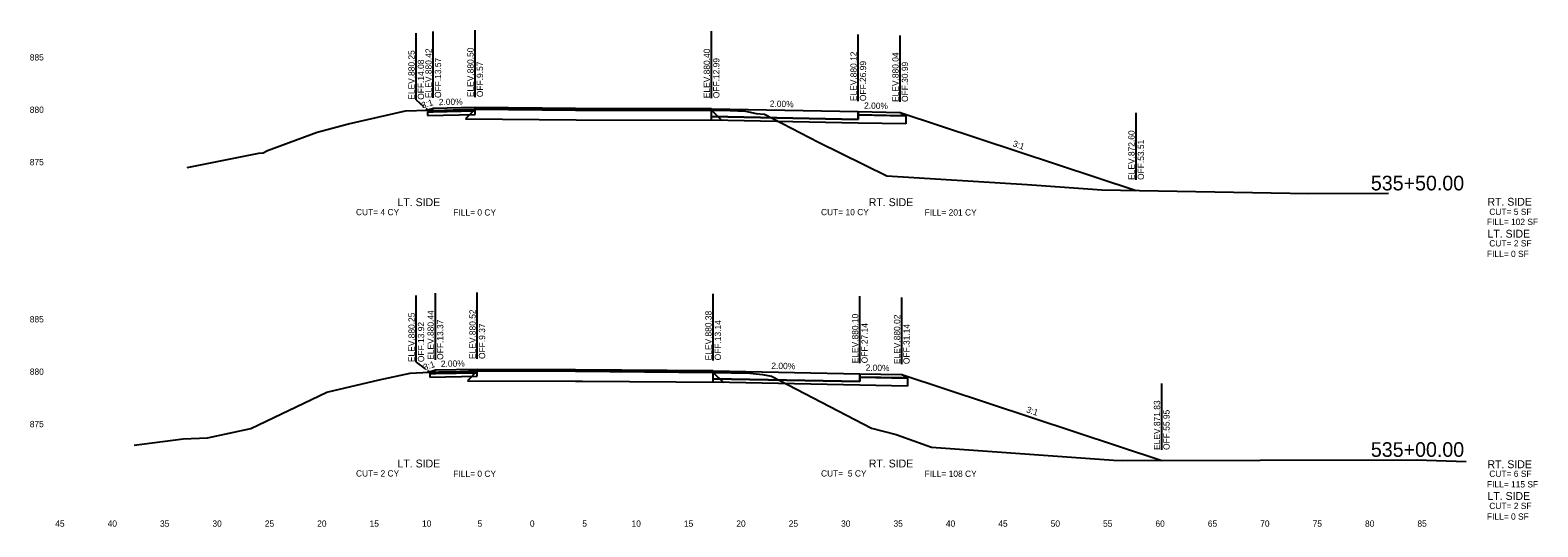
# Model space of a CAD drawing. Extents: x -4 to 359, y 0 to 1436.
# Drawn here: x -3.9 to 140, y 1050.5 to 1097.9 of the extents above; entities that cross this region are included whole.
import ezdxf

# ---------------------------------------------------------------- set-up
doc = ezdxf.new("R2010")
doc.units = 0
for name, color, linetype in [('XS-Existing subsurface-pavement', 7, 'Continuous'), ('XS-Existing surface-ground', 7, 'Continuous'), ('XS-Proposed Finish Grade', 7, 'Continuous'), ('XS-Proposed subsurface-aggregate layer 1', 7, 'Continuous'), ('XS-Proposed surface-ground', 7, 'Continuous'), ('XS-Proposed surface-pavement', 7, 'Continuous'), ('XS-Proposed surface-shoulder', 7, 'Continuous'), ('XS-Text-ditch slope', 7, 'Continuous'), ('XS-Text-earthwork labels', 7, 'Continuous'), ('XS-Text-elevation', 7, 'Continuous'), ('XS-Text-offset label', 7, 'Continuous'), ('XS-Text-pavement elevation', 7, 'Continuous'), ('XS-Text-pavement slope', 7, 'Continuous'), ('XS-Text-profile report', 7, 'Continuous'), ('XS-Text-shoulder elevation', 7, 'Continuous'), ('XS-Text-shoulder slope', 7, 'Continuous'), ('XS-Text-tie elevation', 7, 'Continuous'), ('XS-Text-tie offset', 7, 'Continuous')]:
    doc.layers.add(name, color=color, linetype=linetype)

msp = doc.modelspace()

# ---------------------------------------------------------------- linework, layer by layer
at = {"layer": 'XS-Existing subsurface-pavement'}
for p, q in [((38.56, 1090.32), (37.63, 1089.39)), ((37.63, 1089.39), (48.21, 1089.3)), ((48.21, 1089.3), (62.06, 1089.28)), ((61.12, 1090.22), (62.06, 1089.28)), ((38.76, 1065.34), (37.82, 1064.4)), ((61.27, 1065.2), (62.22, 1064.26)), ((37.82, 1064.4), (48.13, 1064.37)), ((48.13, 1064.37), (48.81, 1064.37)), ((48.8, 1064.37), (62.22, 1064.26))]:
    msp.add_line(p, q, dxfattribs=at)
at = {"layer": 'XS-Existing surface-ground'}
for p, q in [((26.46, 1088.93), (31.9, 1090.15)), ((31.9, 1090.15), (34.04, 1090.22)), ((34.04, 1090.22), (34.83, 1090.21)), ((34.83, 1090.21), (37.24, 1090.3)), ((37.24, 1090.3), (38.56, 1090.32)), ((38.56, 1090.32), (48.21, 1090.24)), ((48.21, 1090.24), (61.12, 1090.22)), ((61.12, 1090.22), (62.89, 1090.19)), ((62.89, 1090.19), (64.36, 1090.13)), ((64.36, 1090.13), (65.37, 1089.91)), ((65.37, 1089.91), (66.18, 1089.83)), ((66.18, 1089.83), (71.34, 1087.16)), ((18.75, 1086.37), (23.48, 1088.13)), ((23.48, 1088.13), (26.46, 1088.93)), ((71.34, 1087.16), (77.83, 1083.96)), ((11.07, 1084.74), (17.9, 1086.12)), ((17.9, 1086.12), (18.34, 1086.17)), ((18.34, 1086.17), (18.75, 1086.37)), ((77.83, 1083.96), (91.25, 1083.14)), ((91.25, 1083.14), (98.37, 1082.63)), ((98.37, 1082.63), (118.11, 1082.28)), ((118.11, 1082.28), (125.71, 1082.29)), ((29.39, 1064.5), (32.34, 1065.14)), ((32.34, 1065.14), (33.57, 1065.2)), ((33.57, 1065.2), (35.08, 1065.25)), ((35.08, 1065.25), (37.11, 1065.28)), ((37.11, 1065.28), (38.76, 1065.34)), ((38.76, 1065.34), (48.13, 1065.31)), ((48.13, 1065.31), (48.81, 1065.31)), ((48.81, 1065.31), (61.27, 1065.2)), ((61.27, 1065.2), (62.99, 1065.17)), ((62.99, 1065.17), (64.5, 1065.15)), ((64.5, 1065.15), (65.98, 1065.01)), ((65.98, 1065.01), (66.84, 1064.83)), ((66.84, 1064.83), (76.39, 1059.88)), ((24.4, 1063.3), (29.39, 1064.5)), ((17.16, 1059.84), (24.4, 1063.3)), ((13.01, 1058.94), (17.16, 1059.84)), ((76.39, 1059.88), (78.74, 1059.26)), ((78.74, 1059.26), (82.11, 1058.05)), ((6.02, 1058.26), (10.69, 1058.85)), ((10.69, 1058.85), (13.01, 1058.94)), ((82.11, 1058.05), (94.58, 1057.16)), ((94.58, 1057.16), (99.49, 1056.81)), ((99.49, 1056.81), (100.32, 1056.79)), ((100.32, 1056.79), (113.49, 1056.82)), ((113.49, 1056.82), (128.38, 1056.85)), ((128.38, 1056.85), (133.13, 1056.7))]:
    msp.add_line(p, q, dxfattribs=at)
at = {"layer": 'XS-Proposed Finish Grade'}
for points in [[(38.56, 1090.47), (34.56, 1090.39)], [(38.56, 1090.47), (48.13, 1090.38), (61.12, 1090.37)], [(61.12, 1090.37), (75.12, 1090.09)], [(75.12, 1090.09), (79.12, 1090.01)], [(38.76, 1065.48), (34.76, 1065.4)], [(38.76, 1065.48), (48.13, 1065.46), (61.27, 1065.35)], [(61.27, 1065.35), (75.27, 1065.07)], [(75.27, 1065.07), (79.27, 1064.99)]]:
    msp.add_lwpolyline(points, dxfattribs=at)
at = {"layer": 'XS-Proposed subsurface-aggregate layer 1'}
for points in [[(38.56, 1090.15), (34.02, 1090.06)], [(34.02, 1090.06), (34.02, 1089.73)], [(34.02, 1089.73), (38.56, 1089.82)], [(38.56, 1089.82), (38.56, 1090.15)], [(61.12, 1089.62), (75.12, 1089.34)], [(61.12, 1089.28), (61.12, 1089.62)], [(79.66, 1088.91), (75.12, 1089), (61.12, 1089.28)], [(75.12, 1089.34), (75.12, 1089.77)], [(75.12, 1089.77), (79.66, 1089.68)], [(79.66, 1089.68), (79.66, 1088.91)], [(38.76, 1065.17), (34.22, 1065.08)], [(34.22, 1065.08), (34.22, 1064.75)], [(34.22, 1064.75), (38.76, 1064.84)], [(38.76, 1064.84), (38.76, 1065.17)], [(61.27, 1064.6), (75.27, 1064.32)], [(61.27, 1064.26), (61.27, 1064.6)], [(79.81, 1063.89), (75.27, 1063.98), (61.27, 1064.26)], [(75.27, 1064.32), (75.27, 1064.76)], [(75.27, 1064.76), (79.81, 1064.66)], [(79.81, 1064.66), (79.81, 1063.89)]]:
    msp.add_lwpolyline(points, dxfattribs=at)
at = {"layer": 'XS-Proposed surface-ground'}
for points in [[(34.56, 1090.39), (34.05, 1090.22)], [(79.12, 1090.01), (101.64, 1082.57)], [(34.76, 1065.4), (34.21, 1065.22)], [(79.27, 1064.99), (104.08, 1056.8)]]:
    msp.add_lwpolyline(points, dxfattribs=at)
at = {"layer": 'XS-Proposed surface-pavement'}
for points in [[(38.56, 1090.47), (38.56, 1090.32)], [(61.12, 1090.37), (48.13, 1090.38), (38.56, 1090.47)], [(38.56, 1090.32), (48.13, 1090.24), (61.12, 1090.22)], [(61.12, 1090.37), (75.12, 1090.09)], [(61.12, 1089.62), (61.12, 1090.37)], [(61.12, 1090.22), (61.12, 1090.37)], [(75.12, 1089.34), (61.12, 1089.62)], [(75.12, 1090.09), (75.12, 1089.34)], [(38.76, 1065.48), (38.76, 1065.34)], [(61.27, 1065.35), (48.13, 1065.46), (38.76, 1065.48)], [(38.76, 1065.34), (48.13, 1065.31), (61.27, 1065.2)], [(61.27, 1065.35), (75.27, 1065.07)], [(61.27, 1064.6), (61.27, 1065.35)], [(61.27, 1065.2), (61.27, 1065.35)], [(75.27, 1065.07), (75.27, 1064.32)], [(75.27, 1064.32), (61.27, 1064.6)]]:
    msp.add_lwpolyline(points, dxfattribs=at)
at = {"layer": 'XS-Proposed surface-shoulder'}
for points in [[(38.56, 1090.47), (34.56, 1090.39), (34.02, 1090.06)], [(34.02, 1090.06), (34.56, 1090.07), (38.56, 1090.15)], [(38.56, 1090.15), (38.56, 1090.47)], [(75.12, 1090.09), (79.12, 1090.01), (79.66, 1089.68)], [(75.12, 1089.77), (75.12, 1090.09)], [(79.66, 1089.68), (79.12, 1089.69), (75.12, 1089.77)], [(38.76, 1065.48), (34.76, 1065.4), (34.22, 1065.08)], [(34.22, 1065.08), (34.76, 1065.09), (38.76, 1065.17)], [(38.76, 1065.17), (38.76, 1065.48)], [(75.27, 1065.07), (79.27, 1064.99), (79.81, 1064.66)], [(75.27, 1064.76), (75.27, 1065.07)], [(79.81, 1064.66), (79.27, 1064.68), (75.27, 1064.76)]]:
    msp.add_lwpolyline(points, dxfattribs=at)
at = {"layer": 'XS-Text-tie offset'}
for p, q in [((32.93, 1091.22), (32.93, 1097.57)), ((34.56, 1091.39), (34.56, 1097.74)), ((38.56, 1091.47), (38.56, 1097.86)), ((61.12, 1091.37), (61.12, 1097.76)), ((75.12, 1091.09), (75.12, 1097.44)), ((79.12, 1091.01), (79.12, 1097.36)), ((32.93, 1091.22), (33.64, 1090.58)), ((33.85, 1090.39), (33.97, 1090.28)), ((101.64, 1083.57), (101.64, 1089.97)), ((32.94, 1066.18), (32.94, 1072.53)), ((34.76, 1066.4), (34.76, 1072.75)), ((38.76, 1066.48), (38.76, 1072.83)), ((61.27, 1066.35), (61.27, 1072.7)), ((75.27, 1066.07), (75.27, 1072.47)), ((79.27, 1065.99), (79.27, 1072.34)), ((32.94, 1066.18), (33.77, 1065.55)), ((34, 1065.37), (34.12, 1065.28)), ((104.08, 1057.8), (104.08, 1064.15))]:
    msp.add_line(p, q, dxfattribs=at)

# ---------------------------------------------------------------- texts
at = {"layer": 'XS-Text-ditch slope'}
for rotation, p in [(18.2629, (33.54, 1090.37)), (341.7371, (89.81, 1086.79)), (18.2629, (33.72, 1065.38)), (341.7371, (91.11, 1061.4))]:
    msp.add_text('3:1', height=0.6, rotation=rotation, dxfattribs=at).set_placement(p)
at = {"layer": 'XS-Text-earthwork labels'}
for s, height, p in [(' CUT= 4 CY           ', 0.6, (26.96, 1080.2)), ('LT. SIDE', 0.75, (31.15, 1081.07)), ('FILL= 0 CY           ', 0.6, (36.47, 1080.17)), (' CUT= 10 CY           ', 0.6, (71.34, 1080.2)), ('RT. SIDE', 0.75, (76.13, 1081.07)), ('FILL= 201 CY           ', 0.6, (81.45, 1080.17)), ('RT. SIDE', 0.75, (135.17, 1081.11)), (' CUT= 5 SF           ', 0.6, (135.12, 1080.23)), ('FILL= 102 SF           ', 0.6, (135.12, 1079.27)), ('LT. SIDE', 0.75, (135.17, 1078.06)), (' CUT= 2 SF           ', 0.6, (135.12, 1077.22)), ('FILL= 0 SF           ', 0.6, (135.12, 1076.21)), ('LT. SIDE', 0.75, (31.15, 1056.13)), ('RT. SIDE', 0.75, (76.13, 1056.13)), ('RT. SIDE', 0.75, (135.17, 1056.06)), (' CUT= 2 CY           ', 0.6, (26.96, 1055.26)), ('FILL= 0 CY           ', 0.6, (36.47, 1055.23)), (' CUT=  5 CY           ', 0.6, (71.34, 1055.26)), ('FILL= 108 CY           ', 0.6, (81.45, 1055.23)), ('FILL= 115 SF           ', 0.6, (135.12, 1054.22)), (' CUT= 6 SF           ', 0.6, (135.12, 1055.23)), ('LT. SIDE', 0.75, (135.17, 1053.03)), (' CUT= 2 SF           ', 0.6, (135.12, 1052.16)), ('FILL= 0 SF           ', 0.6, (135.12, 1051.14))]:
    msp.add_text(s, height=height, dxfattribs=at).set_placement(p)
at = {"layer": 'XS-Text-elevation'}
for s, p in [('           885           ', (-6.4, 1094.97)), ('           880           ', (-6.4, 1089.97)), ('           875           ', (-6.4, 1084.97)), ('           885           ', (-6.4, 1069.97)), ('           880           ', (-6.4, 1064.97)), ('           875           ', (-6.4, 1059.97))]:
    msp.add_text(s, height=0.6, dxfattribs=at).set_placement(p)
at = {"layer": 'XS-Text-offset label'}
for s, height, p in [('           535+50.00           ', 1.4, (118.32, 1082.57)), ('           535+00.00           ', 1.4, (118.32, 1057.14)), ('           45           ', 0.6, (-3.97, 1050.47)), ('           40           ', 0.6, (1.03, 1050.47)), ('           35           ', 0.6, (6.03, 1050.47)), ('           30           ', 0.6, (11.03, 1050.47)), ('           25           ', 0.6, (16.03, 1050.47)), ('           20           ', 0.6, (21.03, 1050.47)), ('           15           ', 0.6, (26.03, 1050.47)), ('           10           ', 0.6, (31.03, 1050.47)), ('           5           ', 0.6, (36.33, 1050.47)), ('           0           ', 0.6, (41.33, 1050.47)), ('           0           ', 0.6, (41.33, 1050.47)), ('           5           ', 0.6, (46.33, 1050.47)), ('           10           ', 0.6, (51.03, 1050.47)), ('           15           ', 0.6, (56.03, 1050.47)), ('           20           ', 0.6, (61.03, 1050.47)), ('           25           ', 0.6, (66.03, 1050.47)), ('           30           ', 0.6, (71.03, 1050.47)), ('           35           ', 0.6, (76.03, 1050.47)), ('           40           ', 0.6, (81.03, 1050.47)), ('           45           ', 0.6, (86.03, 1050.47)), ('           50           ', 0.6, (91.03, 1050.47)), ('           55           ', 0.6, (96.03, 1050.47)), ('           60           ', 0.6, (101.03, 1050.47)), ('           65           ', 0.6, (106.03, 1050.47)), ('           70           ', 0.6, (111.03, 1050.47)), ('           75           ', 0.6, (116.03, 1050.47)), ('           80           ', 0.6, (121.03, 1050.47)), ('           85           ', 0.6, (126.03, 1050.47))]:
    msp.add_text(s, height=height, dxfattribs=at).set_placement(p)
at = {"layer": 'XS-Text-pavement elevation'}
for s, p in [('ELEV.880.42', (34.41, 1091.39)), ('OFF.13.57', (35.31, 1091.39)), ('ELEV.880.50', (38.41, 1091.47)), ('ELEV.880.40', (60.97, 1091.37)), ('OFF.12.99', (61.87, 1091.37)), ('ELEV.880.12', (74.97, 1091.09)), ('OFF.9.57', (39.31, 1091.47)), ('OFF.26.99', (75.87, 1091.09)), ('ELEV.880.44', (34.61, 1066.4)), ('ELEV.880.52', (38.61, 1066.48)), ('ELEV.880.38', (61.12, 1066.35)), ('ELEV.880.10', (75.12, 1066.07)), ('OFF.13.37', (35.51, 1066.4)), ('OFF.9.37', (39.51, 1066.48)), ('OFF.13.14', (62.02, 1066.35)), ('OFF.27.14', (76.02, 1066.07))]:
    msp.add_text(s, height=0.6, rotation=90, dxfattribs=at).set_placement(p)
at = {"layer": 'XS-Text-pavement slope'}
for p in [(66.67, 1090.55), (66.82, 1065.54)]:
    msp.add_text('2.00%', height=0.6, rotation=358.8542, dxfattribs=at).set_placement(p)
at = {"layer": 'XS-Text-profile report'}
for s, p in [('Shldr_Surf_Asph_B2', (34, 1090.06)), ('Agg_Layer_1_B1', (34.01, 1089.73)), ('Fill_Slope_2_B', (34.04, 1090.22)), ('Shldr_Surf_Asph_T1', (34.54, 1090.38)), ('Shldr_Surf_Asph_B1', (34.54, 1090.07)), ('Pvmt_Surf_Asph_T2_L', (38.54, 1090.46)), ('Pvmt_Surf_Asph_T_L', (38.54, 1090.32)), ('Shldr_Surf_Asph_B12', (38.54, 1090.15)), ('Agg_Layer_1_B', (38.55, 1089.82)), ('Pvmt_Surf_Asph_T1', (48.12, 1090.38)), ('Pvmt_Surf_Asph_T', (48.12, 1090.24)), ('Pvmt_Surf_Asph_T1_R', (61.11, 1090.36)), ('Pvmt_Surf_Asph_T_R', (61.11, 1090.22)), ('Pvmt_Surf_Conc_B_R', (61.11, 1089.61)), ('Agg_Layer_1_B2', (61.11, 1089.28)), ('Pvmt_Surf_Conc_T1_R', (75.11, 1090.08)), ('Shldr_Surf_Asph_B13', (75.11, 1089.77)), ('Pvmt_Surf_Conc_B1_R', (75.11, 1089.33)), ('Shldr_Surf_Asph_T11', (79.11, 1090)), ('Shldr_Surf_Asph_B11', (79.11, 1089.69)), ('Shldr_Surf_Asph_B21', (79.64, 1089.68)), ('Agg_Layer_1_B11', (75.11, 1089)), ('Agg_Layer_1_B12', (79.65, 1088.91)), ('Rt_Agg_Layer_1_B13', (82.6, 1088.85)), ('Fill_Slope_2_B1', (101.63, 1082.57)), ('Fill_Slope_2_B', (34.19, 1065.22)), ('Shldr_Surf_Asph_B2', (34.2, 1065.08)), ('Shldr_Surf_Asph_T1', (34.74, 1065.4)), ('Shldr_Surf_Asph_B1', (34.74, 1065.09)), ('Pvmt_Surf_Asph_T2_L', (38.74, 1065.48)), ('Pvmt_Surf_Asph_T_L', (38.74, 1065.34)), ('Shldr_Surf_Asph_B12', (38.74, 1065.17)), ('Agg_Layer_1_B', (38.75, 1064.84)), ('Pvmt_Surf_Asph_T1', (48.12, 1065.46)), ('Pvmt_Surf_Asph_T', (48.12, 1065.31)), ('Pvmt_Surf_Asph_T1_R', (61.26, 1065.35)), ('Pvmt_Surf_Asph_T_R', (61.26, 1065.2)), ('Pvmt_Surf_Conc_T1_R', (75.26, 1065.07)), ('Shldr_Surf_Asph_T11', (79.26, 1064.99)), ('Agg_Layer_1_B1', (34.21, 1064.75)), ('Pvmt_Surf_Conc_B_R', (61.26, 1064.6)), ('Agg_Layer_1_B2', (61.26, 1064.26)), ('Shldr_Surf_Asph_B13', (75.26, 1064.75)), ('Pvmt_Surf_Conc_B1_R', (75.26, 1064.32)), ('Agg_Layer_1_B11', (75.26, 1063.98)), ('Shldr_Surf_Asph_B11', (79.26, 1064.67)), ('Shldr_Surf_Asph_B21', (79.8, 1064.66)), ('Agg_Layer_1_B12', (79.8, 1063.89)), ('Rt_Agg_Layer_1_B13', (82.75, 1063.83)), ('Fill_Slope_2_B1', (104.07, 1056.8))]:
    msp.add_text(s, height=0.00167, dxfattribs=at).set_placement(p)
at = {"layer": 'XS-Text-shoulder elevation'}
for s, p in [('ELEV.880.04', (78.97, 1091.01)), ('OFF.30.99', (79.87, 1091.01)), ('ELEV.880.02', (79.12, 1065.99)), ('OFF.31.14', (80.02, 1065.99))]:
    msp.add_text(s, height=0.6, rotation=90, dxfattribs=at).set_placement(p)
at = {"layer": 'XS-Text-shoulder slope'}
for rotation, p in [(1.1458, (35.09, 1090.7)), (358.8542, (75.67, 1090.37)), (1.1458, (35.29, 1065.72)), (358.8542, (75.82, 1065.36))]:
    msp.add_text('2.00%', height=0.6, rotation=rotation, dxfattribs=at).set_placement(p)
at = {"layer": 'XS-Text-tie elevation'}
for s, p in [('ELEV.880.25', (32.78, 1091.22)), ('OFF.14.08', (33.68, 1091.22)), ('ELEV.872.60', (101.49, 1083.57)), ('OFF.53.51', (102.39, 1083.57)), ('ELEV.880.25', (32.79, 1066.18)), ('OFF.13.92', (33.69, 1066.18)), ('ELEV.871.83', (103.93, 1057.8)), ('OFF.55.95', (104.83, 1057.8))]:
    msp.add_text(s, height=0.6, rotation=90, dxfattribs=at).set_placement(p)

doc.saveas('drawing.dxf')
